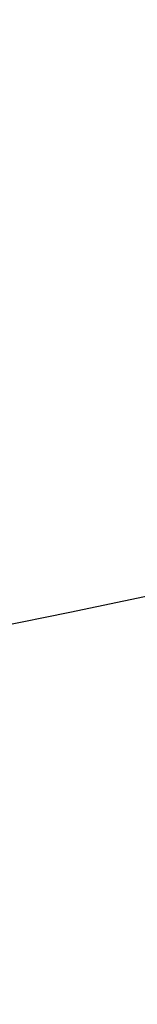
# Model space of a CAD drawing. Header units: millimetres. Extents: x -505 to 505, y 0 to 800.
# Tile 594 of 656: x -151.6853 to -151.6723, y 346.5216 to 346.6302. Entities that reach past the tile are written whole.
import ezdxf

# ---------------------------------------------------------------- set-up
doc = ezdxf.new("R2010")
doc.units = ezdxf.units.MM
doc.header["$MEASUREMENT"] = 0
doc.layers.add('IGES level 1', color=255, linetype='Continuous')
doc.layers.add('IGES level 12', color=255, linetype='Continuous')

msp = doc.modelspace()

# ---------------------------------------------------------------- linework, layer by layer
at = {"layer": 'IGES level 1'}
for points in [[(-191.18584, 355.97947, 190.25192), (20.90763, 347.21908, 21.61319), (233.00109, 338.4587, -147.02555)], [(233.00109, 338.4587, -147.02555), (20.90763, 347.21908, 21.61319), (-191.18584, 355.97947, 190.25192)], [(195.47753, 337.9529, -156.76228), (-20.80552, 346.88633, 15.20766), (-237.08857, 355.81976, 187.17759)], [(-237.08857, 355.81976, 187.17759), (-20.80552, 346.88633, 15.20766), (195.47753, 337.9529, -156.76228)]]:
    msp.add_open_spline(points, degree=2, dxfattribs=at)
at = {"layer": 'IGES level 12', "extrusion": (7.37226e-16, 0.998653, -0.051878)}
msp.add_arc((157.5, -87.05156, 351.63029), 6, 90, 270, dxfattribs=at)
msp.add_arc((157.5, -87.05156, 351.63029), 6, 90, 270, dxfattribs=at)
at = {"layer": 'IGES level 12'}
for points in [[(-233.00109, 338.4587, -147.02555), (-128.94286, 342.75676, -64.28727), (-24.88462, 347.05482, 18.45101)], [(-24.88462, 347.05482, 18.45101), (-128.94286, 342.75676, -64.28727), (-233.00109, 338.4587, -147.02555)]]:
    msp.add_open_spline(points, degree=2, dxfattribs=at)

doc.saveas('drawing.dxf')
